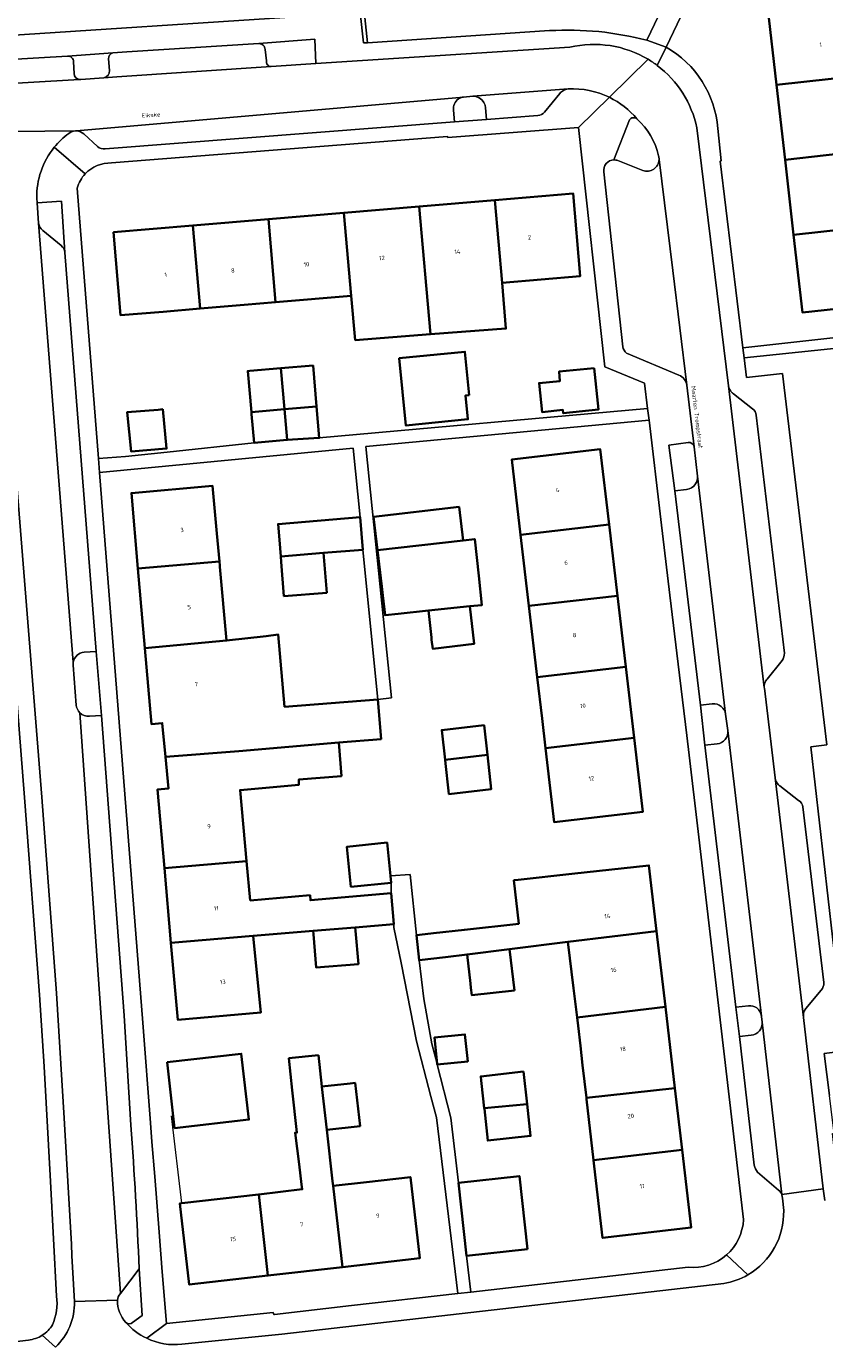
# Model space of a CAD drawing. Header units: metres. Extents: x 197700 to 204338, y 317132 to 325229.
# Tile 983 of 1056: x 199114 to 199181, y 321160 to 321270. Entities that reach past the tile are written whole.
import ezdxf
from ezdxf.enums import TextEntityAlignment as Align

# ---------------------------------------------------------------- set-up
doc = ezdxf.new("R2010")
doc.units = ezdxf.units.M
for name, color, linetype, lineweight in [('B-WE-GR-BEPLANTING_CULTUUR_BODEMBEDEKKER-GV', 90, 'Continuous', 18), ('B-WE-GR-GROENVOORZIENING-GV', 80, 'Continuous', 18), ('B-WE-IE-TERREINAFSCHEIDING_KUNSTMATIG_HEKWERK-G', 20, 'IE-TERREINAFSCHEIDING-KUNSTMATIG', 18), ('B-WE-IE-TERREINAFSCHEIDING_KUNSTMATIG_MUUR-G', 90, 'IE-TERREINAFSCHEIDING-KUNSTMATIG-DICHT', 18), ('B-WE-OG-BEBOUWING-GV', 7, 'Continuous', 35), ('B-WE-OG-BEBOUWING-T18', 10, 'Continuous', 18), ('B-WE-OG-TERREIN_ERF-GV', 7, 'Continuous', 18), ('B-WE-OG-TOPOGRAFIE-T18', 10, 'Continuous', 18), ('B-WE-VH-VERHARDING_ASFALT-GV', 252, 'Continuous', 18), ('B-WE-VH-VERHARDING_BETONSTRAATSTEEN-GV', 252, 'Continuous', 18), ('B-WE-VH-VERHARDING_STRAATBAKSTEEN-GV', 252, 'Continuous', 18), ('B-WE-VH-VERHARDING_TEGEL-GV', 252, 'Continuous', 18)]:
    doc.layers.add(name, color=color, linetype=linetype, lineweight=lineweight)
doc.styles.add('NLCS-ISO-M200-T18', font='NLCS-ISO.ttf', dxfattribs={"height": 0.36})
doc.linetypes.add('IE-TERREINAFSCHEIDING-KUNSTMATIG', pattern='A,4,[82,NLCS.SHX,S=0.75,R=90,X=0,Y=0],4,-2', length=10)
doc.linetypes.add('IE-TERREINAFSCHEIDING-KUNSTMATIG-DICHT', pattern='A,8,-1,[82,NLCS.SHX,S=0.75,R=90,X=0,Y=0],-1', length=10)

msp = doc.modelspace()

# ---------------------------------------------------------------- linework, layer by layer
at = {"layer": 'B-WE-GR-BEPLANTING_CULTUUR_BODEMBEDEKKER-GV'}
for points in [[(199134.462, 321267.005), (199138.187, 321267.257), (199138.08, 321269.289), (199133.427, 321268.918)], [(199121.223, 321268.143), (199117.444, 321267.884)], [(199133.937, 321268.43), (199134.051, 321267.478)], [(199117.956, 321267.407), (199118.018, 321266.414)], [(199120.959, 321266.675), (199120.874, 321267.646)], [(199118.457, 321265.92), (199118.571, 321265.926), (199120.488, 321266.072)], [(199151.265, 321264.534), (199150.51, 321264.462)], [(199149.678, 321263.372), (199149.756, 321262.384), (199152.41, 321262.595), (199152.336, 321263.565)], [(199164.346, 321262.554), (199163.058, 321259.221)], [(199163.367, 321259.168), (199165.46, 321258.33)], [(199117.244, 321251.499), (199116.951, 321255.786), (199114.916, 321255.629), (199115.042, 321253.954)], [(199115.386, 321253.329), (199116.915, 321252.07)], [(199169.246, 321235.648), (199167.623, 321235.424), (199168.125, 321231.627), (199169.108, 321231.724)], [(199170.018, 321232.832), (199169.741, 321235.287)], [(199119.284, 321212.819), (199120.298, 321212.886), (199119.858, 321218.203), (199118.846, 321218.148)], [(199117.921, 321217.078), (199118.185, 321213.732)], [(199171.26, 321213.855), (199170.268, 321213.723), (199170.642, 321210.395), (199171.662, 321210.499)], [(199172.564, 321211.619), (199172.377, 321212.992)], [(199174.288, 321188.668), (199173.232, 321188.537), (199173.522, 321186.103)], [(199175.422, 321187.291), (199175.366, 321187.779), (199175.364, 321187.796)], [(199173.522, 321186.103), (199174.509, 321186.208)], [(199122.891, 321162.229), (199123.673, 321162.816), (199123.441, 321166.729), (199121.864, 321164.648)]]:
    msp.add_lwpolyline(points, dxfattribs=at)
for points in [[(199120.874, 321267.646, -0.3319857), (199121.223, 321268.143)], [(199133.427, 321268.918, -0.4429865), (199133.937, 321268.43)], [(199117.444, 321267.884, -0.419627), (199117.956, 321267.407)], [(199134.051, 321267.478, 0.4547358), (199134.462, 321267.005)], [(199118.018, 321266.414, 0.4105304), (199118.457, 321265.92)], [(199120.488, 321266.072, 0.4023369), (199120.959, 321266.675)], [(199150.086, 321264.301, 0.2845953), (199149.678, 321263.372)], [(199150.51, 321264.462, 0.1207798), (199150.086, 321264.301)], [(199151.896, 321264.347, 0.1634383), (199151.265, 321264.534)], [(199152.336, 321263.565, 0.2277861), (199151.896, 321264.347)], [(199164.973, 321262.637, 0.4512599), (199164.346, 321262.554)], [(199166.776, 321259.566, 0.157881), (199164.973, 321262.637)], [(199166.816, 321259.246, 0.0815389), (199166.776, 321259.566)], [(199163.058, 321259.221, -0.0906615), (199163.367, 321259.168)], [(199165.46, 321258.33, 0.5084608), (199166.816, 321259.246)], [(199115.042, 321253.954, 0.1989073), (199115.386, 321253.329)], [(199116.915, 321252.07, -0.1899308), (199117.244, 321251.499)], [(199169.741, 321235.287, 0.4064571), (199169.246, 321235.648)], [(199169.108, 321231.724, 0.2269204), (199169.861, 321232.193)], [(199169.861, 321232.193, 0.1647556), (199170.018, 321232.832)], [(199118.846, 321218.148, 0.3453309), (199117.933, 321217.323)], [(199117.933, 321217.323, 0.0641881), (199117.921, 321217.078)], [(199118.185, 321213.732, 0.1762309), (199118.483, 321213.107)], [(199118.483, 321213.107, 0.2204094), (199119.284, 321212.819)], [(199172.014, 321213.628, 0.200463), (199171.26, 321213.855)], [(199172.377, 321212.992, 0.1854843), (199172.014, 321213.628)], [(199172.339, 321210.877, 0.1939368), (199172.564, 321211.619)], [(199171.662, 321210.499, 0.1942819), (199172.339, 321210.877)], [(199174.965, 321188.477, 0.181028), (199174.288, 321188.668)], [(199175.364, 321187.796, 0.2025499), (199174.965, 321188.477)], [(199175.198, 321186.577, 0.1919629), (199175.422, 321187.291)], [(199174.509, 321186.208, 0.2010339), (199175.198, 321186.577)], [(199121.864, 321164.648, 0.168065), (199121.617, 321164.092)], [(199121.617, 321164.092, 0.1858684), (199122.328, 321162.249)], [(199122.328, 321162.249, 0.369425), (199122.891, 321162.229)]]:
    msp.add_lwpolyline(points, format="xyb", dxfattribs=at)
at = {"layer": 'B-WE-GR-GROENVOORZIENING-GV'}
msp.add_lwpolyline([(199142.484, 321268.997), (199141.805, 321275.59), (199141.399, 321275.545), (199141.513, 321274.557), (199141.869, 321271.523), (199142.168, 321268.976)], close=True, dxfattribs=at)
at = {"layer": 'B-WE-IE-TERREINAFSCHEIDING_KUNSTMATIG_HEKWERK-G'}
msp.add_lwpolyline([(199126.1, 321179.48), (199126.967, 321172.187)], dxfattribs=at)
at = {"layer": 'B-WE-IE-TERREINAFSCHEIDING_KUNSTMATIG_MUUR-G'}
msp.add_lwpolyline([(199170.024, 321278.038), (199165.809, 321269.197)], dxfattribs=at)
at = {"layer": 'B-WE-OG-BEBOUWING-GV'}
for points in [[(199183.465, 321266.235), (199183.045, 321269.964), (199182.72, 321272.83), (199175.868, 321272.053), (199176.619, 321265.473)], [(199184.177, 321260.007), (199183.786, 321263.436), (199183.465, 321266.235), (199176.619, 321265.473), (199177.332, 321259.223)], [(199191.486, 321260.844), (199188.102, 321260.457), (199184.177, 321260.007), (199177.332, 321259.223), (199178.044, 321252.974), (199184.893, 321253.72), (199188.8, 321254.15), (199188.39, 321257.83), (199191.771, 321258.201), (199193.892, 321258.433), (199193.682, 321261.051), (199191.49, 321260.81)], [(199153.11, 321255.862), (199153.713, 321248.959), (199160.225, 321249.521), (199159.661, 321256.413)], [(199147.739, 321244.672), (199147.416, 321248.424), (199146.812, 321255.333), (199140.514, 321254.804), (199141.119, 321247.889), (199141.472, 321244.19)], [(199147.416, 321248.424), (199147.739, 321244.672), (199154.036, 321245.154), (199153.713, 321248.959), (199153.11, 321255.862), (199146.812, 321255.333)], [(199128.524, 321246.819), (199132.205, 321247.132), (199134.822, 321247.354), (199134.217, 321254.275), (199127.92, 321253.745)], [(199134.822, 321247.354), (199141.119, 321247.889), (199140.514, 321254.804), (199134.217, 321254.275)], [(199192.837, 321248.526), (199192.61, 321250.63), (199189.52, 321250.29), (199188.8, 321254.15), (199184.893, 321253.72), (199178.044, 321252.974), (199178.783, 321246.5), (199190.651, 321247.773), (199192.892, 321248.015)], [(199125.427, 321246.556), (199128.524, 321246.819), (199127.92, 321253.745), (199121.296, 321253.189), (199121.885, 321246.255)], [(199150.98, 321239.6), (199150.62, 321243.21), (199145.14, 321242.67), (199145.7, 321237.06), (199150.87, 321237.58), (199150.67, 321239.57)], [(199135.266, 321241.833), (199132.675, 321241.615), (199132.5, 321241.6), (199132.796, 321238.183), (199135.567, 321238.427)], [(199135.567, 321238.427), (199138.237, 321238.663), (199137.95, 321242.06), (199135.266, 321241.833)], [(199161.4, 321241.86), (199158.47, 321241.56), (199158.55, 321240.77), (199156.814, 321240.596), (199157.064, 321238.186), (199158.8, 321238.37), (199158.83, 321238.08), (199161.76, 321238.39)], [(199125.41, 321238.42), (199125.02, 321238.38), (199122.443, 321238.181), (199122.76, 321234.904), (199125.718, 321235.133)], [(199132.81, 321238.02), (199133.021, 321235.621), (199135.794, 321235.865), (199135.567, 321238.427), (199132.796, 321238.183)], [(199135.794, 321235.865), (199138.46, 321236.03), (199138.237, 321238.663), (199135.567, 321238.427)], [(199155.258, 321227.943), (199162.646, 321228.794), (199161.909, 321235.086), (199154.522, 321234.219)], [(199130.13, 321225.712), (199129.92, 321228.061), (199129.565, 321232.028), (199122.792, 321231.422), (199123.335, 321225.132)], [(199143.323, 321226.673), (199150.467, 321227.467), (199150.134, 321230.273), (199143.002, 321229.448)], [(199135.254, 321226.134), (199138.819, 321226.434), (199142.09, 321226.686), (199141.881, 321229.408), (199135.032, 321228.846), (199135.14, 321227.528)], [(199155.258, 321227.943), (199155.954, 321222.014), (199163.34, 321222.865), (199162.646, 321228.794)], [(199147.581, 321221.621), (199151.023, 321221.988), (199152.032, 321222.081), (199151.77, 321224.511), (199151.437, 321227.594), (199150.467, 321227.467), (199143.323, 321226.673), (199143.674, 321223.637), (199143.76, 321222.89), (199143.96, 321221.23), (199145.04, 321221.35)], [(199138.819, 321226.434), (199135.254, 321226.134), (199135.29, 321225.69), (199135.52, 321222.83), (199139.09, 321223.11)], [(199130.169, 321225.283), (199130.16, 321225.386), (199130.13, 321225.712), (199123.335, 321225.132), (199123.907, 321218.504), (199130.728, 321219.12)], [(199147.581, 321221.621), (199147.819, 321219.389), (199147.843, 321219.187), (199147.93, 321218.44), (199151.39, 321218.84), (199151.023, 321221.988)], [(199155.954, 321222.014), (199156.65, 321216.084), (199164.035, 321216.936), (199163.34, 321222.865)], [(199131.746, 321209.912), (199140.088, 321210.626), (199143.619, 321210.907), (199143.355, 321214.22), (199135.565, 321213.6), (199135.047, 321219.624), (199134.028, 321219.505), (199130.728, 321219.12), (199123.907, 321218.504), (199124.455, 321212.16), (199125.365, 321212.247), (199125.626, 321209.424)], [(199156.65, 321216.084), (199157.056, 321212.622), (199157.344, 321210.155), (199164.729, 321211.006), (199164.035, 321216.936)], [(199152.503, 321209.597), (199152.219, 321212.067), (199148.68, 321211.66), (199148.964, 321209.189)], [(199157.344, 321210.155), (199157.681, 321207.273), (199158.062, 321203.977), (199165.452, 321204.833), (199164.729, 321211.006)], [(199140.088, 321210.626), (199131.746, 321209.912), (199125.626, 321209.424), (199125.87, 321206.781), (199124.961, 321206.694), (199125.538, 321200.135), (199132.391, 321200.709), (199131.855, 321206.646), (199136.771, 321207.102), (199136.75, 321207.53), (199140.31, 321207.82)], [(199152.503, 321209.597), (199148.964, 321209.189), (199149, 321208.88), (199149.251, 321206.588), (199149.281, 321206.315), (199152.805, 321206.717)], [(199144.398, 321199.507), (199144.119, 321202.268), (199140.772, 321201.929), (199141.11, 321198.584), (199144.457, 321198.923)], [(199132.685, 321197.454), (199132.391, 321200.709), (199125.538, 321200.135), (199126.085, 321193.911), (199132.953, 321194.487), (199137.945, 321194.906), (199141.466, 321195.201), (199144.676, 321195.47), (199144.46, 321198.04), (199137.73, 321197.46), (199137.7, 321197.88)], [(199149.007, 321192.707), (199150.796, 321192.95), (199154.339, 321193.383), (199159.218, 321193.98), (199166.614, 321194.884), (199165.974, 321200.375), (199159.532, 321199.663), (199155.066, 321199.17), (199154.704, 321199.13), (199155.105, 321195.5), (199150.58, 321195), (199148.01, 321194.715), (199147.78, 321194.689), (199146.568, 321194.555), (199146.8, 321192.462)], [(199132.979, 321194.195), (199132.953, 321194.487), (199126.085, 321193.911), (199126.65, 321187.49), (199133.588, 321188.1)], [(199137.97, 321194.62), (199138.21, 321191.85), (199141.73, 321192.14), (199141.49, 321194.92), (199141.466, 321195.201), (199137.945, 321194.906)], [(199159.689, 321190.127), (199159.974, 321187.675), (199167.349, 321188.577), (199166.614, 321194.884), (199159.218, 321193.98)], [(199154.76, 321189.94), (199154.339, 321193.383), (199150.796, 321192.95), (199151.08, 321190.531), (199151.124, 321190.143), (199151.19, 321189.55)], [(199160.055, 321186.978), (199160.25, 321185.311), (199160.437, 321183.711), (199160.755, 321180.993), (199168.141, 321181.78), (199167.349, 321188.577), (199159.974, 321187.675)], [(199148.294, 321183.818), (199148.299, 321183.766), (199148.307, 321183.767), (199150.851, 321184.024), (199150.624, 321186.267), (199148.072, 321186.008)], [(199125.761, 321183.946), (199126.394, 321178.453), (199132.589, 321179.167), (199131.956, 321184.66)], [(199138.407, 321184.548), (199135.924, 321184.287), (199136.2, 321181.61), (199136.604, 321178.082), (199136.452, 321178.066), (199136.8, 321175.438), (199136.993, 321173.746), (199137.047, 321173.354), (199133.411, 321172.924), (199134.182, 321166.154), (199140.394, 321166.861), (199139.621, 321173.628), (199139.574, 321174.041), (199139.088, 321178.304), (199138.678, 321181.898), (199138.675, 321181.931)], [(199155.508, 321183.165), (199151.94, 321182.77), (199151.97, 321182.44), (199152, 321182.178), (199152.233, 321180.112), (199155.81, 321180.44)], [(199141.045, 321182.173), (199138.675, 321181.931), (199138.678, 321181.898), (199139.088, 321178.304), (199141.87, 321178.62), (199141.45, 321182.22)], [(199160.768, 321180.877), (199161.358, 321175.784), (199168.738, 321176.657), (199168.141, 321181.78), (199160.755, 321180.993)], [(199155.81, 321180.44), (199152.233, 321180.112), (199152.24, 321180.05), (199152.53, 321177.41), (199156.1, 321177.8)], [(199161.358, 321175.784), (199161.417, 321175.279), (199162.11, 321169.298), (199169.496, 321170.154), (199168.738, 321176.657)], [(199142.404, 321173.946), (199139.621, 321173.628), (199140.394, 321166.861), (199146.847, 321167.595), (199146.073, 321174.365)], [(199155.83, 321168.36), (199155.16, 321174.45), (199150.08, 321173.89), (199150.76, 321167.8)], [(199126.998, 321172.191), (199126.967, 321172.187), (199126.834, 321172.172), (199127.612, 321165.407), (199134.182, 321166.154), (199133.411, 321172.924), (199133.399, 321172.923)]]:
    msp.add_lwpolyline(points, close=True, dxfattribs=at)
at = {"layer": 'B-WE-OG-TERREIN_ERF-GV'}
for points in [[(199165.809, 321269.197), (199170.024, 321278.038), (199172.46, 321283.066), (199172.441, 321283.22), (199171.865, 321287.947), (199170.04, 321302.916), (199171.353, 321307.416)], [(199173.812, 321243.546), (199202.562, 321246.729), (199199.741, 321261.461), (199200.998, 321261.612), (199198.181, 321276.133), (199186.233, 321275.154), (199185.575, 321275.098), (199182.589, 321274.844), (199169.856, 321273.764), (199167.401, 321268.628)], [(199141.805, 321275.59), (199142.484, 321268.997), (199157.688, 321270.001)], [(199190.651, 321247.773), (199178.783, 321246.5), (199178.044, 321252.974), (199177.332, 321259.223), (199176.619, 321265.473), (199175.868, 321272.053)], [(199108.314, 321269.329), (199139.835, 321271.39)], [(199118.269, 321256.873), (199120.04, 321234.303), (199122.3, 321234.48), (199125.78, 321234.84), (199133.021, 321235.621), (199132.81, 321238.02), (199132.796, 321238.183), (199132.5, 321241.6), (199132.675, 321241.615), (199135.266, 321241.833), (199137.95, 321242.06), (199138.237, 321238.663), (199138.46, 321236.03), (199165.865, 321238.493), (199165.613, 321240.602), (199162.297, 321241.962), (199160.089, 321261.91)], [(199160.089, 321261.91), (199149.188, 321261.078), (199149.176, 321261.159), (199121.126, 321258.962)], [(199171.718, 321261.835), (199172.001, 321259.139), (199171.914, 321259.115), (199173.812, 321243.546)], [(199116.541, 321164.436), (199116.024, 321174.011), (199115.512, 321183.592), (199115.126, 321189.564), (199113.876, 321206.043), (199111.672, 321233.817), (199109.987, 321254.715)], [(199202.736, 321245.724), (199173.915, 321242.7), (199174.115, 321241.062), (199177.117, 321241.392), (199180.809, 321210.418), (199179.478, 321210.247), (199182.379, 321184.915), (199180.6, 321184.681), (199181.033, 321181.183)], [(199054.095, 321238.612), (199058.287, 321206.289), (199060.211, 321190.856), (199063.686, 321166.149), (199064.822, 321156.115), (199065.988, 321155.286), (199089.917, 321157.978), (199114.193, 321160.78)], [(199170.069, 321203.195), (199169.322, 321209.566), (199169.127, 321211.195), (199168.413, 321217.168), (199167.728, 321222.901), (199166.974, 321229.214), (199165.982, 321237.514), (199142.355, 321235.318), (199144.484, 321214.335), (199143.355, 321214.22), (199143.619, 321210.907), (199140.088, 321210.626), (199140.31, 321207.82), (199136.75, 321207.53), (199136.771, 321207.102), (199131.855, 321206.646), (199132.391, 321200.709), (199132.685, 321197.454), (199137.7, 321197.88), (199137.73, 321197.46), (199144.46, 321198.04), (199144.457, 321198.923), (199141.11, 321198.584), (199140.772, 321201.929), (199144.119, 321202.268), (199144.398, 321199.507), (199146.042, 321199.618), (199146.568, 321194.555), (199147.78, 321194.689), (199148.01, 321194.715), (199150.58, 321195), (199155.105, 321195.5), (199154.704, 321199.13), (199155.066, 321199.17), (199159.532, 321199.663), (199165.974, 321200.375), (199166.614, 321194.884), (199167.349, 321188.577), (199168.141, 321181.78), (199168.738, 321176.657), (199169.496, 321170.154), (199162.11, 321169.298), (199161.417, 321175.279), (199161.358, 321175.784), (199160.768, 321180.877), (199160.755, 321180.993), (199160.437, 321183.711), (199160.25, 321185.311), (199160.055, 321186.978), (199159.974, 321187.675), (199159.689, 321190.127), (199159.218, 321193.98), (199154.339, 321193.383), (199154.76, 321189.94), (199151.19, 321189.55), (199151.124, 321190.143), (199151.08, 321190.531), (199150.796, 321192.95), (199149.007, 321192.707), (199146.8, 321192.462), (199147.187, 321189.227), (199147.863, 321185.496), (199148.294, 321183.818), (199148.072, 321186.008), (199150.624, 321186.267), (199150.851, 321184.024), (199148.307, 321183.767), (199149.451, 321179.308), (199150.08, 321173.89), (199155.16, 321174.45), (199155.83, 321168.36), (199150.76, 321167.8), (199151.103, 321164.782), (199169.238, 321166.846)], [(199173.867, 321170.819), (199170.069, 321203.195)]]:
    msp.add_lwpolyline(points, dxfattribs=at)
for points in [[(199157.688, 321270.001, -0.0782918), (199165.809, 321269.197)], [(199167.401, 321268.628, -0.2508813), (199171.718, 321261.835)], [(199121.126, 321258.962, 0.2162477), (199118.935, 321258.058)], [(199118.935, 321258.058, 0.1202611), (199118.269, 321256.873)], [(199172.445, 321167.874, 0.2022732), (199173.867, 321170.819)], [(199169.238, 321166.846, 0.208939), (199172.445, 321167.874)], [(199116.201, 321162.045, 0.1366158), (199116.541, 321164.436)], [(199115.353, 321161.175, 0.1175742), (199116.201, 321162.045)], [(199114.193, 321160.78, 0.1179323), (199115.353, 321161.175)]]:
    msp.add_lwpolyline(points, format="xyb", dxfattribs=at)
for points in [[(199128.524, 321246.819), (199125.427, 321246.556), (199121.885, 321246.255), (199121.296, 321253.189), (199127.92, 321253.745), (199134.217, 321254.275), (199140.514, 321254.804), (199146.812, 321255.333), (199153.11, 321255.862), (199159.661, 321256.413), (199160.225, 321249.521), (199153.713, 321248.959), (199154.036, 321245.154), (199147.739, 321244.672), (199141.472, 321244.19), (199141.119, 321247.889), (199134.822, 321247.354), (199132.205, 321247.132)], [(199150.98, 321239.6), (199150.67, 321239.57), (199150.87, 321237.58), (199145.7, 321237.06), (199145.14, 321242.67), (199150.62, 321243.21)], [(199161.4, 321241.86), (199161.76, 321238.39), (199158.83, 321238.08), (199158.8, 321238.37), (199157.064, 321238.186), (199156.814, 321240.596), (199158.55, 321240.77), (199158.47, 321241.56)], [(199125.41, 321238.42), (199125.718, 321235.133), (199122.76, 321234.904), (199122.443, 321238.181), (199125.02, 321238.38)], [(199138.819, 321226.434), (199139.09, 321223.11), (199135.52, 321222.83), (199135.29, 321225.69), (199135.254, 321226.134), (199135.14, 321227.528), (199135.032, 321228.846), (199141.881, 321229.408), (199141.29, 321235.179), (199120.131, 321233.145), (199121.294, 321218.322), (199123.749, 321187.225), (199124.369, 321178.885), (199124.497, 321177.314), (199124.731, 321174.414), (199125.098, 321169.777), (199125.355, 321166.466), (199125.717, 321162.169), (199134.618, 321163.081), (199134.67, 321162.912), (199134.717, 321162.917), (199141.147, 321163.649), (199150.024, 321164.659), (199148.24, 321179.345), (199147.784, 321181.079), (199146.566, 321185.714), (199145.287, 321192.25), (199144.7, 321195.19), (199144.676, 321195.47), (199141.466, 321195.201), (199141.49, 321194.92), (199141.73, 321192.14), (199138.21, 321191.85), (199137.97, 321194.62), (199137.945, 321194.906), (199132.953, 321194.487), (199132.979, 321194.195), (199133.588, 321188.1), (199126.65, 321187.49), (199126.085, 321193.911), (199125.538, 321200.135), (199124.961, 321206.694), (199125.87, 321206.781), (199125.626, 321209.424), (199125.365, 321212.247), (199124.455, 321212.16), (199123.907, 321218.504), (199123.335, 321225.132), (199122.792, 321231.422), (199129.565, 321232.028), (199129.92, 321228.061), (199130.13, 321225.712), (199130.16, 321225.386), (199130.169, 321225.283), (199130.728, 321219.12), (199134.028, 321219.505), (199135.047, 321219.624), (199135.565, 321213.6), (199143.355, 321214.22), (199142.09, 321226.686)], [(199157.056, 321212.622), (199156.65, 321216.084), (199155.954, 321222.014), (199155.258, 321227.943), (199154.522, 321234.219), (199161.909, 321235.086), (199162.646, 321228.794), (199163.34, 321222.865), (199164.035, 321216.936), (199164.729, 321211.006), (199165.452, 321204.833), (199158.062, 321203.977), (199157.681, 321207.273), (199157.344, 321210.155)], [(199151.77, 321224.511), (199152.032, 321222.081), (199151.023, 321221.988), (199151.39, 321218.84), (199147.93, 321218.44), (199147.843, 321219.187), (199147.819, 321219.389), (199147.581, 321221.621), (199145.04, 321221.35), (199143.96, 321221.23), (199143.76, 321222.89), (199143.674, 321223.637), (199143.323, 321226.673), (199143.002, 321229.448), (199150.134, 321230.273), (199150.467, 321227.467), (199151.437, 321227.594)], [(199152.503, 321209.597), (199152.805, 321206.717), (199149.281, 321206.315), (199149.251, 321206.588), (199149, 321208.88), (199148.964, 321209.189), (199148.68, 321211.66), (199152.219, 321212.067)], [(199125.761, 321183.946), (199131.956, 321184.66), (199132.589, 321179.167), (199126.394, 321178.453)], [(199136.2, 321181.61), (199135.924, 321184.287), (199138.407, 321184.548), (199138.675, 321181.931), (199141.045, 321182.173), (199141.45, 321182.22), (199141.87, 321178.62), (199139.088, 321178.304), (199139.574, 321174.041), (199139.621, 321173.628), (199142.404, 321173.946), (199146.073, 321174.365), (199146.847, 321167.595), (199140.394, 321166.861), (199134.182, 321166.154), (199127.612, 321165.407), (199126.834, 321172.172), (199126.967, 321172.187), (199126.998, 321172.191), (199133.399, 321172.923), (199133.411, 321172.924), (199137.047, 321173.354), (199136.993, 321173.746), (199136.8, 321175.438), (199136.452, 321178.066), (199136.604, 321178.082)], [(199151.97, 321182.44), (199151.94, 321182.77), (199155.508, 321183.165), (199155.81, 321180.44), (199156.1, 321177.8), (199152.53, 321177.41), (199152.24, 321180.05), (199152.233, 321180.112), (199152, 321182.178)]]:
    msp.add_lwpolyline(points, close=True, dxfattribs=at)
at = {"layer": 'B-WE-VH-VERHARDING_ASFALT-GV'}
for points in [[(199200.998, 321261.612), (199199.741, 321261.461), (199202.562, 321246.729), (199173.812, 321243.546), (199173.915, 321242.7), (199202.736, 321245.724), (199205.206, 321231.497), (199206.757, 321231.685)], [(199138.46, 321236.03), (199135.794, 321235.865), (199133.021, 321235.621), (199125.78, 321234.84), (199122.3, 321234.48), (199120.04, 321234.303), (199120.131, 321233.145), (199141.29, 321235.179), (199141.881, 321229.408), (199142.09, 321226.686), (199143.355, 321214.22), (199144.484, 321214.335), (199142.355, 321235.318), (199165.982, 321237.514), (199165.865, 321238.493)], [(199147.863, 321185.496), (199147.187, 321189.227), (199146.8, 321192.462), (199146.568, 321194.555), (199146.042, 321199.618), (199144.398, 321199.507), (199144.457, 321198.923), (199144.46, 321198.04), (199144.676, 321195.47), (199144.7, 321195.19), (199145.287, 321192.25), (199146.566, 321185.714), (199147.784, 321181.079), (199148.24, 321179.345), (199150.024, 321164.659), (199151.103, 321164.782), (199150.76, 321167.8), (199150.08, 321173.89), (199149.451, 321179.308), (199148.307, 321183.767), (199148.299, 321183.766), (199148.294, 321183.818)]]:
    msp.add_lwpolyline(points, close=True, dxfattribs=at)
for points in [[(199180.661, 321172.425), (199180.528, 321173.377), (199177.069, 321172.91), (199177.076, 321172.878), (199177.106, 321172.738), (199177.131, 321172.603), (199177.218, 321171.583)], [(199172.219, 321165.487), (199135.332, 321161.279), (199126.999, 321160.421)], [(199121.617, 321164.092), (199118.03, 321163.988)]]:
    msp.add_lwpolyline(points, dxfattribs=at)
for points in [[(199177.218, 321171.583, -0.2749288), (199174.239, 321166.218)], [(199174.239, 321166.218, -0.0905585), (199172.219, 321165.487)], [(199118.03, 321163.988, -0.2163472), (199116.445, 321160.193)], [(199122.328, 321162.249, -0.1858684), (199121.617, 321164.092)], [(199124.065, 321160.923, -0.1022305), (199122.328, 321162.249)], [(199126.999, 321160.421, -0.1403948), (199124.065, 321160.923)]]:
    msp.add_lwpolyline(points, format="xyb", dxfattribs=at)
at = {"layer": 'B-WE-VH-VERHARDING_BETONSTRAATSTEEN-GV'}
msp.add_lwpolyline([(199165.809, 321269.197), (199167.401, 321268.628), (199169.856, 321273.764), (199170.047, 321274.164), (199174.338, 321282.798), (199172.628, 321283.612), (199172.441, 321283.22), (199172.46, 321283.066), (199170.024, 321278.038)], close=True, dxfattribs=at)
for points in [[(199159.236, 321265.138), (199151.265, 321264.534)], [(199150.51, 321264.462), (199118.197, 321261.633)], [(199157.257, 321263.215), (199158.53, 321264.764)], [(199120.585, 321260.131), (199149.756, 321262.384), (199149.678, 321263.372)], [(199152.336, 321263.565), (199152.41, 321262.595), (199156.692, 321262.919)], [(199118.82, 321261.391), (199119.97, 321260.341)], [(199162.215, 321258.211), (199163.799, 321243.64)], [(199165.46, 321258.33), (199163.367, 321259.168)], [(199169.126, 321240.415), (199167.979, 321250), (199166.816, 321259.246)], [(199115.042, 321253.954), (199117.933, 321217.323)], [(199116.915, 321252.07), (199115.386, 321253.329)], [(199118.846, 321218.148), (199119.858, 321218.203), (199117.244, 321251.499)], [(199164.105, 321243.092), (199168.472, 321241.27)], [(199172.622, 321240.363), (199175.601, 321215.215)], [(199174.607, 321238.468), (199173.03, 321239.705)], [(199177.279, 321218.079), (199174.92, 321237.914)], [(199172.377, 321212.992), (199170.018, 321232.832)], [(199169.108, 321231.724), (199168.125, 321231.627), (199170.268, 321213.723), (199171.26, 321213.855)], [(199175.835, 321215.902), (199177.106, 321217.457)], [(199118.483, 321213.107), (199121.864, 321164.648), (199123.441, 321166.729)], [(199122.75, 321178.694), (199122.185, 321187.842), (199120.298, 321212.886), (199119.284, 321212.819)], [(199175.364, 321187.796), (199172.564, 321211.619)], [(199171.662, 321210.499), (199170.642, 321210.395), (199173.232, 321188.537), (199174.288, 321188.668)], [(199176.499, 321207.681), (199178.872, 321187.683)], [(199178.466, 321205.796), (199176.887, 321206.996)], [(199180.558, 321190.591), (199178.814, 321205.242)], [(199179.062, 321188.439), (199180.35, 321189.964)], [(199177.076, 321172.878), (199177.069, 321172.91), (199175.422, 321187.291)], [(199174.509, 321186.208), (199173.522, 321186.103), (199174.77, 321175.358)], [(199175.043, 321174.792), (199176.797, 321173.292)]]:
    msp.add_lwpolyline(points, dxfattribs=at)
for points in [[(199158.53, 321264.764, -0.0908799), (199158.839, 321265.013)], [(199158.839, 321265.013, -0.0956219), (199159.236, 321265.138)], [(199149.678, 321263.372, -0.2845953), (199150.086, 321264.301)], [(199150.086, 321264.301, -0.1207798), (199150.51, 321264.462)], [(199151.265, 321264.534, -0.1634383), (199151.896, 321264.347)], [(199151.896, 321264.347, -0.2277861), (199152.336, 321263.565)], [(199156.692, 321262.919, 0.2459731), (199157.257, 321263.215)], [(199118.197, 321261.633, -0.1717584), (199118.82, 321261.391)], [(199119.97, 321260.341, 0.2244201), (199120.585, 321260.131)], [(199163.058, 321259.221, 0.4597639), (199162.215, 321258.211)], [(199163.367, 321259.168, 0.0906615), (199163.058, 321259.221)], [(199166.816, 321259.246, -0.5084608), (199165.46, 321258.33)], [(199115.386, 321253.329, -0.1989073), (199115.042, 321253.954)], [(199117.244, 321251.499, 0.1899308), (199116.915, 321252.07)], [(199163.799, 321243.64, 0.185389), (199164.105, 321243.092)], [(199168.472, 321241.27, -0.26961), (199169.126, 321240.415)], [(199172.85, 321239.872, -0.1331387), (199172.622, 321240.363)], [(199173.03, 321239.705, -0.0597091), (199172.85, 321239.872)], [(199174.92, 321237.914, 0.2275505), (199174.607, 321238.468)], [(199169.861, 321232.193, -0.2269204), (199169.108, 321231.724)], [(199170.018, 321232.832, -0.1647556), (199169.861, 321232.193)], [(199117.933, 321217.323, -0.3453309), (199118.846, 321218.148)], [(199177.106, 321217.457, 0.1465887), (199177.279, 321218.079)], [(199175.601, 321215.215, -0.1600921), (199175.736, 321215.77)], [(199175.736, 321215.77, -0.0436831), (199175.835, 321215.902)], [(199119.284, 321212.819, -0.2204094), (199118.483, 321213.107)], [(199171.26, 321213.855, -0.200463), (199172.014, 321213.628)], [(199172.014, 321213.628, -0.1854843), (199172.377, 321212.992)], [(199172.564, 321211.619, -0.1939368), (199172.339, 321210.877)], [(199172.339, 321210.877, -0.1942819), (199171.662, 321210.499)], [(199176.79, 321207.087, -0.1528124), (199176.499, 321207.681)], [(199176.887, 321206.996, -0.0312195), (199176.79, 321207.087)], [(199178.814, 321205.242, 0.2290942), (199178.466, 321205.796)], [(199180.35, 321189.964, 0.2092), (199180.558, 321190.591)], [(199174.288, 321188.668, -0.181028), (199174.965, 321188.477)], [(199174.965, 321188.477, -0.2025499), (199175.364, 321187.796)], [(199178.872, 321187.683, -0.0912117), (199178.907, 321188.114)], [(199178.907, 321188.114, -0.081088), (199179.062, 321188.439)], [(199175.422, 321187.291, -0.1919629), (199175.198, 321186.577)], [(199175.198, 321186.577, -0.2010339), (199174.509, 321186.208)], [(199123.441, 321166.729, 0.0059287), (199122.75, 321178.694)], [(199174.77, 321175.358, 0.1607589), (199175.043, 321174.792)], [(199176.797, 321173.292, -0.1272569), (199177.076, 321172.878)]]:
    msp.add_lwpolyline(points, format="xyb", dxfattribs=at)
at = {"layer": 'B-WE-VH-VERHARDING_STRAATBAKSTEEN-GV'}
for points in [[(199159.379, 321268.61), (199138.187, 321267.257), (199134.462, 321267.005), (199121.579, 321266.155), (199120.488, 321266.072), (199118.571, 321265.926), (199118.457, 321265.92), (199105.568, 321265.187), (199102.519, 321265.03)], [(199165.899, 321267.614), (199162.672, 321264.442)], [(199162.672, 321264.442), (199165.899, 321267.614)], [(199056.8, 321260.622), (199103.952, 321261.455), (199105.344, 321261.5), (199118.11, 321261.632), (199118.153, 321261.633), (199118.197, 321261.633), (199150.51, 321264.462), (199151.265, 321264.534), (199159.236, 321265.138)], [(199118.11, 321261.632), (199105.344, 321261.5)], [(199175.422, 321187.291), (199177.069, 321172.91), (199180.528, 321173.377), (199178.872, 321187.683), (199176.499, 321207.681), (199175.61, 321215.14), (199175.601, 321215.215), (199172.622, 321240.363), (199169.973, 321261.896)], [(199166.816, 321259.246), (199167.979, 321250), (199169.126, 321240.415), (199169.741, 321235.287), (199170.018, 321232.832), (199172.377, 321212.992), (199172.564, 321211.619), (199175.364, 321187.796), (199175.366, 321187.779), (199175.422, 321187.291)], [(199117.933, 321217.323), (199115.042, 321253.954), (199114.916, 321255.629), (199114.887, 321256.018)], [(199111.336, 321255.785), (199113.075, 321233.86), (199115.299, 321206.054), (199116.529, 321189.699), (199117.169, 321179.274)], [(199118.185, 321213.732), (199117.921, 321217.078)], [(199121.864, 321164.648), (199118.483, 321213.107)], [(199118.03, 321163.988), (199121.617, 321164.092)]]:
    msp.add_lwpolyline(points, dxfattribs=at)
for points in [[(199165.899, 321267.614, 0.1956844), (199159.379, 321268.61)], [(199166.669, 321267.096, 0.0263021), (199165.899, 321267.614)], [(199169.973, 321261.896, 0.1820037), (199166.669, 321267.096)], [(199159.236, 321265.138, -0.1274329), (199162.672, 321264.442)], [(199162.672, 321264.442, -0.1056866), (199164.973, 321262.637)], [(199164.973, 321262.637, -0.157881), (199166.776, 321259.566)], [(199117.561, 321261.43, -0.149852), (199118.11, 321261.632)], [(199116.347, 321260.269, -0.0635755), (199117.561, 321261.43)], [(199114.887, 321256.018, -0.1759659), (199116.347, 321260.269)], [(199166.776, 321259.566, -0.0815389), (199166.816, 321259.246)], [(199117.921, 321217.078, -0.0641881), (199117.933, 321217.323)], [(199118.483, 321213.107, -0.1762309), (199118.185, 321213.732)], [(199117.169, 321179.274, -0.0024349), (199118.03, 321163.988)], [(199121.617, 321164.092, -0.168065), (199121.864, 321164.648)]]:
    msp.add_lwpolyline(points, format="xyb", dxfattribs=at)
at = {"layer": 'B-WE-VH-VERHARDING_TEGEL-GV'}
for points in [[(199157.688, 321270.001), (199142.484, 321268.997), (199142.168, 321268.976), (199141.869, 321271.523), (199139.979, 321271.399), (199139.835, 321271.39), (199108.314, 321269.329)], [(199101.48, 321266.999), (199101.49, 321266.999), (199106.447, 321267.243), (199117.444, 321267.884), (199121.223, 321268.143), (199122.4, 321268.224), (199133.427, 321268.918), (199138.08, 321269.289), (199138.187, 321267.257), (199159.379, 321268.61)], [(199133.427, 321268.918), (199122.4, 321268.224), (199121.223, 321268.143)], [(199134.051, 321267.478), (199133.937, 321268.43)], [(199166.669, 321267.096), (199167.401, 321268.628), (199165.809, 321269.197)], [(199167.401, 321268.628), (199166.669, 321267.096)], [(199117.444, 321267.884), (199106.447, 321267.243)], [(199118.018, 321266.414), (199117.956, 321267.407)], [(199120.874, 321267.646), (199120.959, 321266.675)], [(199105.568, 321265.187), (199118.457, 321265.92)], [(199120.488, 321266.072), (199121.579, 321266.155), (199134.462, 321267.005)], [(199121.126, 321258.962), (199149.176, 321261.159), (199149.188, 321261.078), (199160.089, 321261.91), (199162.672, 321264.442)], [(199158.53, 321264.764), (199157.257, 321263.215)], [(199162.672, 321264.442), (199160.089, 321261.91), (199162.297, 321241.962), (199165.613, 321240.602), (199165.865, 321238.493), (199165.982, 321237.514), (199166.974, 321229.214), (199167.728, 321222.901), (199168.413, 321217.168), (199169.127, 321211.195), (199169.322, 321209.566), (199170.069, 321203.195), (199173.867, 321170.819)], [(199156.692, 321262.919), (199152.41, 321262.595), (199149.756, 321262.384), (199120.585, 321260.131)], [(199118.197, 321261.633), (199118.153, 321261.633), (199118.11, 321261.632)], [(199163.058, 321259.221), (199164.346, 321262.554)], [(199169.973, 321261.896), (199172.622, 321240.363)], [(199181.908, 321172.52), (199181.29, 321178.003), (199181.426, 321178.005), (199181.317, 321178.886), (199181.033, 321181.183), (199180.6, 321184.681), (199182.379, 321184.915), (199179.478, 321210.247), (199180.809, 321210.418), (199177.117, 321241.392), (199174.115, 321241.062), (199173.915, 321242.7), (199173.812, 321243.546), (199171.914, 321259.115), (199172.001, 321259.139), (199171.718, 321261.835)], [(199119.97, 321260.341), (199118.82, 321261.391)], [(199118.935, 321258.058), (199116.347, 321260.269)], [(199116.347, 321260.269), (199118.935, 321258.058)], [(199163.799, 321243.64), (199162.215, 321258.211)], [(199114.887, 321256.018), (199114.916, 321255.629), (199116.951, 321255.786), (199117.244, 321251.499), (199119.858, 321218.203), (199120.298, 321212.886), (199122.185, 321187.842), (199122.75, 321178.694)], [(199124.065, 321160.923), (199125.717, 321162.169), (199125.355, 321166.466), (199125.098, 321169.777), (199124.731, 321174.414), (199124.497, 321177.314), (199124.369, 321178.885), (199123.749, 321187.225), (199121.294, 321218.322), (199120.131, 321233.145), (199120.04, 321234.303), (199118.269, 321256.873)], [(199117.169, 321179.274), (199116.529, 321189.699), (199115.299, 321206.054), (199113.075, 321233.86), (199111.336, 321255.785)], [(199109.987, 321254.715), (199111.672, 321233.817), (199113.876, 321206.043), (199115.126, 321189.564), (199115.512, 321183.592), (199116.024, 321174.011), (199116.541, 321164.436)], [(199168.472, 321241.27), (199164.105, 321243.092)], [(199169.741, 321235.287), (199169.126, 321240.415)], [(199173.03, 321239.705), (199174.607, 321238.468)], [(199174.92, 321237.914), (199177.279, 321218.079)], [(199174.77, 321175.358), (199173.522, 321186.103), (199173.232, 321188.537), (199170.642, 321210.395), (199170.268, 321213.723), (199168.125, 321231.627), (199167.623, 321235.424), (199169.246, 321235.648)], [(199177.106, 321217.457), (199175.835, 321215.902)], [(199175.601, 321215.215), (199175.61, 321215.14), (199176.499, 321207.681)], [(199176.887, 321206.996), (199178.466, 321205.796)], [(199178.814, 321205.242), (199180.558, 321190.591)], [(199180.35, 321189.964), (199179.062, 321188.439)], [(199178.872, 321187.683), (199180.528, 321173.377), (199180.661, 321172.425)], [(199176.797, 321173.292), (199175.043, 321174.792)], [(199177.218, 321171.583), (199177.131, 321172.603), (199177.106, 321172.738), (199177.076, 321172.878)], [(199172.445, 321167.874), (199174.239, 321166.218)], [(199174.239, 321166.218), (199172.445, 321167.874)], [(199123.441, 321166.729), (199123.673, 321162.816), (199122.891, 321162.229)], [(199169.238, 321166.846), (199151.103, 321164.782), (199150.024, 321164.659), (199141.147, 321163.649), (199134.717, 321162.917)], [(199126.999, 321160.421), (199135.332, 321161.279), (199172.219, 321165.487)], [(199134.717, 321162.917), (199134.67, 321162.912), (199134.618, 321163.081), (199125.717, 321162.169), (199124.065, 321160.923)], [(199114.193, 321160.78), (199089.917, 321157.978), (199065.988, 321155.286), (199064.822, 321156.115), (199065.122, 321153.465)], [(199116.445, 321160.193), (199115.353, 321161.175)], [(199115.353, 321161.175), (199116.445, 321160.193)]]:
    msp.add_lwpolyline(points, dxfattribs=at)
for points in [[(199165.809, 321269.197, 0.0782918), (199157.688, 321270.001)], [(199121.223, 321268.143, 0.3319857), (199120.874, 321267.646)], [(199133.937, 321268.43, 0.4429865), (199133.427, 321268.918)], [(199159.379, 321268.61, -0.1956844), (199165.899, 321267.614)], [(199171.718, 321261.835, 0.2508813), (199167.401, 321268.628)], [(199117.956, 321267.407, 0.419627), (199117.444, 321267.884)], [(199134.462, 321267.005, -0.4547358), (199134.051, 321267.478)], [(199165.899, 321267.614, -0.0263021), (199166.669, 321267.096)], [(199166.669, 321267.096, -0.1820037), (199169.973, 321261.896)], [(199118.457, 321265.92, -0.4105304), (199118.018, 321266.414)], [(199120.959, 321266.675, -0.4023369), (199120.488, 321266.072)], [(199158.839, 321265.013, 0.0908799), (199158.53, 321264.764)], [(199159.236, 321265.138, 0.0956219), (199158.839, 321265.013)], [(199162.672, 321264.442, 0.1274329), (199159.236, 321265.138)], [(199164.973, 321262.637, 0.1056866), (199162.672, 321264.442)], [(199157.257, 321263.215, -0.2459731), (199156.692, 321262.919)], [(199164.346, 321262.554, -0.4512599), (199164.973, 321262.637)], [(199118.11, 321261.632, 0.149852), (199117.561, 321261.43)], [(199118.82, 321261.391, 0.1717584), (199118.197, 321261.633)], [(199117.561, 321261.43, 0.0635755), (199116.347, 321260.269)], [(199116.347, 321260.269, 0.1759659), (199114.887, 321256.018)], [(199120.585, 321260.131, -0.2244201), (199119.97, 321260.341)], [(199118.935, 321258.058, -0.2162477), (199121.126, 321258.962)], [(199162.215, 321258.211, -0.4597639), (199163.058, 321259.221)], [(199118.269, 321256.873, -0.1202611), (199118.935, 321258.058)], [(199164.105, 321243.092, -0.185389), (199163.799, 321243.64)], [(199169.126, 321240.415, 0.26961), (199168.472, 321241.27)], [(199172.622, 321240.363, 0.1331387), (199172.85, 321239.872)], [(199172.85, 321239.872, 0.0597091), (199173.03, 321239.705)], [(199174.607, 321238.468, -0.2275505), (199174.92, 321237.914)], [(199169.246, 321235.648, -0.4064571), (199169.741, 321235.287)], [(199177.279, 321218.079, -0.1465887), (199177.106, 321217.457)], [(199175.736, 321215.77, 0.1600921), (199175.601, 321215.215)], [(199175.835, 321215.902, 0.0436831), (199175.736, 321215.77)], [(199176.499, 321207.681, 0.1528124), (199176.79, 321207.087)], [(199176.79, 321207.087, 0.0312195), (199176.887, 321206.996)], [(199178.466, 321205.796, -0.2290942), (199178.814, 321205.242)], [(199180.558, 321190.591, -0.2092), (199180.35, 321189.964)], [(199178.907, 321188.114, 0.0912117), (199178.872, 321187.683)], [(199179.062, 321188.439, 0.081088), (199178.907, 321188.114)], [(199118.03, 321163.988, 0.0024349), (199117.169, 321179.274)], [(199122.75, 321178.694, -0.0059287), (199123.441, 321166.729)], [(199175.043, 321174.792, -0.1607589), (199174.77, 321175.358)], [(199177.076, 321172.878, 0.1272569), (199176.797, 321173.292)], [(199174.239, 321166.218, 0.2749288), (199177.218, 321171.583)], [(199173.867, 321170.819, -0.2022732), (199172.445, 321167.874)], [(199172.445, 321167.874, -0.208939), (199169.238, 321166.846)], [(199172.219, 321165.487, 0.0905585), (199174.239, 321166.218)], [(199116.541, 321164.436, -0.1366158), (199116.201, 321162.045)], [(199116.445, 321160.193, 0.2163472), (199118.03, 321163.988)], [(199116.201, 321162.045, -0.1175742), (199115.353, 321161.175)], [(199122.891, 321162.229, -0.369425), (199122.328, 321162.249)], [(199122.328, 321162.249, 0.1022305), (199124.065, 321160.923)], [(199115.353, 321161.175, -0.1179323), (199114.193, 321160.78)], [(199124.065, 321160.923, 0.1403948), (199126.999, 321160.421)]]:
    msp.add_lwpolyline(points, format="xyb", dxfattribs=at)

# ---------------------------------------------------------------- texts
at = {"layer": 'B-WE-OG-BEBOUWING-T18', "style": 'NLCS-ISO-M200-T18'}
for s, rotation, p in [('1', 6.4, (199180.299, 321268.833)), ('2', 4.9, (199156.011, 321252.757)), ('14', 4.7, (199149.993, 321251.563)), ('10', 4.7, (199137.398, 321250.509)), ('12', 4.7, (199143.695, 321251.036)), ('1', 5, (199125.649, 321249.64)), ('8', 4.7, (199131.251, 321249.995)), ('4', 6.7, (199158.345, 321231.687)), ('3', 5.3, (199127.008, 321228.352)), ('6', 6.7, (199159.058, 321225.628)), ('5', 5.3, (199127.608, 321221.919)), ('8', 6.7, (199159.769, 321219.583)), ('7', 5.3, (199128.208, 321215.486)), ('10', 6.7, (199160.463, 321213.682)), ('12', 6.7, (199161.175, 321207.63)), ('9', 5, (199129.262, 321203.633)), ('11', 5, (199129.867, 321196.785)), ('14', 6.6, (199162.502, 321196.146)), ('16', 6.6, (199163.027, 321191.655)), ('13', 5, (199130.409, 321190.651)), ('18', 6.6, (199163.799, 321185.054)), ('20', 6.6, (199164.453, 321179.46)), ('11', 6.4, (199165.401, 321173.616)), ('9', 6.5, (199143.353, 321171.15)), ('7', 6.5, (199136.993, 321170.423)), ('15', 6.3, (199131.267, 321169.197))]:
    msp.add_text(s, height=0.36, rotation=rotation, dxfattribs=at).set_placement(p, align=Align.MIDDLE)
at = {"layer": 'B-WE-OG-TOPOGRAFIE-T18', "style": 'NLCS-ISO-M200-T18'}
for s, rotation, p in [('Eikske', 4.5, (199124.437, 321262.969)), ('Maarten Trompstraat', 276.8, (199169.933, 321237.753))]:
    msp.add_text(s, height=0.36, rotation=rotation, dxfattribs=at).set_placement(p, align=Align.MIDDLE)

doc.saveas('drawing.dxf')
